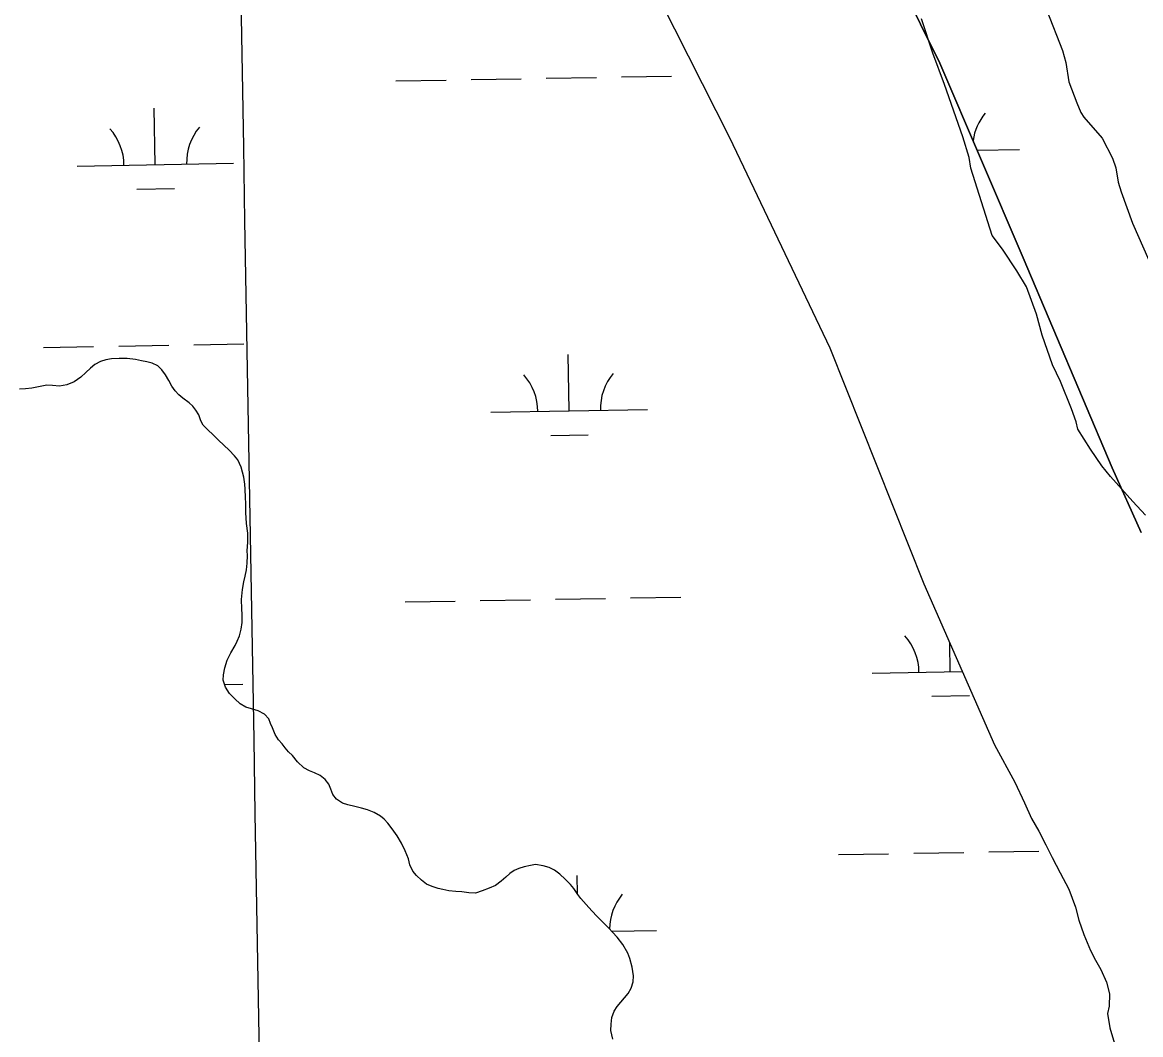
# Model space of a CAD drawing. Extents: x 3903937 to 3942190, y 260677 to 286651.
# Drawn here: x 3918627 to 3919342, y 269517 to 270163 of the extents above; entities that cross this region are included whole.
import ezdxf

# ---------------------------------------------------------------- set-up
doc = ezdxf.new("R2010")
doc.units = 0
for name, color, linetype in [('V-GRID-MAJR', 7, 'Continuous'), ('V-SITE-VEGE', 7, 'Continuous'), ('V-TOPO-SHOR', 7, 'Continuous'), ('V-WETL-SWMP', 7, 'Continuous')]:
    doc.layers.add(name, color=color, linetype=linetype)

msp = doc.modelspace()

# ---------------------------------------------------------------- linework, layer by layer
at = {"layer": 'V-GRID-MAJR'}
msp.add_spline([(3918836.554, 266203.342), (3918730.829, 272260.192), (3918625.049, 278320.127), (3918519.27, 284380.053), (3918519.216, 284383.145)], degree=3, dxfattribs=at)
at = {"layer": 'V-SITE-VEGE'}
for points in [[(3919281.645, 270170.506), (3919291.7770000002, 270144.875)], [(3919344.808, 269848.311), (3919336.654, 269857.043), (3919322.39, 269872.97000000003), (3919316.787, 269879.651), (3919309.666, 269890.426), (3919301.529, 269903.254), (3919300.526, 269907.864), (3919297.489, 269916.067), (3919290.394, 269933.49700000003), (3919285.3170000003, 269944.265), (3919278.745, 269963.232), (3919275.217, 269976.552), (3919268.634, 269993.983), (3919262.537, 270004.243), (3919253.379, 270018.1), (3919246.7600000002, 270026.829), (3919233.12, 270069.877), (3919232.125, 270076.536), (3919228.0840000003, 270089.86), (3919216.449, 270123.175), (3919208.853, 270143.167), (3919201.779, 270165.206)], [(3919291.7770000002, 270144.875), (3919293.792, 270137.18700000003), (3919295.789, 270124.897), (3919300.8510000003, 270111.569), (3919303.3850000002, 270105.414), (3919305.42, 270102.336), (3919317.139, 270088.981), (3919323.738, 270076.159), (3919325.759, 270070.009), (3919327.256, 270060.788), (3919329.2800000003, 270054.638), (3919336.362, 270034.648), (3919350.055, 270003.88300000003), (3919352.596, 269999.267), (3919357.169, 269991.57), (3919364.292, 269981.304), (3919373.963, 269967.957), (3919376.504, 269963.853), (3919382.616, 269956.15), (3919392.29, 269944.337), (3919408.574, 269921.24)]]:
    msp.add_lwpolyline(points, dxfattribs=at)
at = {"layer": 'V-TOPO-SHOR'}
for points in [[(3918889.5840000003, 270901.011), (3918928.177, 270794.978), (3918970.669, 270663.621), (3918986.575, 270611.463), (3918991.671, 270594.452), (3918994.7860000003, 270585.23), (3918998.7260000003, 270574.884), (3919001.632, 270566.38), (3919005.157, 270557.777), (3919011.563, 270546.105), (3919018.078, 270533.719), (3919038.423, 270500.662), (3919055.698, 270465.33400000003), (3919106.719, 270355.555), (3919163.934, 270236.568), (3919213.48, 270136.839), (3919266.508, 270012.601), (3919323.373, 269878.531), (3919341.906, 269837.155)], [(3919035.193, 270176.11100000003), (3919079.145, 270089.491), (3919143.092, 269955.038), (3919203.1, 269804.36), (3919248.349, 269701.534), (3919261.27, 269677.784), (3919267.377, 269664.472), (3919271.827, 269654.639), (3919276.683, 269646.451), (3919281.0270000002, 269637.74700000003), (3919285.059, 269629.66000000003), (3919290.228, 269619.934), (3919295.811, 269609.389), (3919299.96, 269598.016), (3919302.15, 269589.716), (3919305.265, 269580.494), (3919309.615, 269570.252), (3919312.8200000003, 269564.11), (3919316.125, 269558.17), (3919319.75, 269550.081), (3919321.8310000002, 269542.702), (3919321.557, 269534.69800000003), (3919320.447, 269530.078), (3919321.919, 269520.85), (3919324.936, 269510.911)]]:
    msp.add_lwpolyline(points, dxfattribs=at)
at = {"layer": 'V-WETL-SWMP'}
for p, q in [((3919035.1929441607, 270176.11097360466), (3919079.14494404, 270089.4909735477)), ((3918962.0392094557, 270127.1751651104), (3918994.03425282, 270127.73833326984)), ((3919010.0317745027, 270128.01991734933), (3919042.0268178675, 270128.58308550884)), ((3918866.0540793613, 270125.4856606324), (3918898.049122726, 270126.04882879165)), ((3918914.0466444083, 270126.33041287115), (3918946.0416877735, 270126.8935810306)), ((3918712.379034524, 270072.03085412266), (3918711.745469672, 270108.0252784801)), ((3919079.1449440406, 270089.4909735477), (3919143.0909440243, 269955.0379735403)), ((3919237.1990914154, 270081.26860535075), (3919264.2014254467, 270081.74389318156)), ((3918662.3867792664, 270071.15090387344), (3918762.3712897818, 270072.9108043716)), ((3918700.6524637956, 270056.391056), (3918724.6487463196, 270056.81343211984)), ((3918689.00646059, 269956.1695765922), (3918721.001503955, 269956.73274475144)), ((3918736.999025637, 269957.01432883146), (3918768.9940690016, 269957.57749699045)), ((3918641.013895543, 269955.324824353), (3918673.0089389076, 269955.8879925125)), ((3918976.623152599, 269914.79493660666), (3918975.9895877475, 269950.7893609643)), ((3919143.0909440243, 269955.0379735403), (3919203.0999444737, 269804.35997375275)), ((3918670.907963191, 269942.16998260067), (3918668.038963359, 269939.39098267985)), ((3918673.7229630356, 269944.4409825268), (3918670.907963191, 269942.16998260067)), ((3918677.385962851, 269946.43198243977), (3918673.7229630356, 269944.4409825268)), ((3918680.8839626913, 269947.46298236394), (3918677.385962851, 269946.43198243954)), ((3918684.3839625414, 269947.98498229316), (3918680.8839626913, 269947.46298236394)), ((3918689.352962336, 269948.2879821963), (3918684.3839625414, 269947.98498229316)), ((3918694.322962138, 269948.25098210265), (3918689.352962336, 269948.2879821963)), ((3918699.747961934, 269947.5389820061), (3918694.322962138, 269948.25098210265)), ((3918703.591961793, 269946.81998193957), (3918699.747961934, 269947.5389820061)), ((3918706.926961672, 269946.15598188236), (3918703.591961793, 269946.81998193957)), ((3918710.3189615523, 269945.3219818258), (3918706.926961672, 269946.1559818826)), ((3918714.0539614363, 269943.529981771), (3918710.3189615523, 269945.3219818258)), ((3918716.4919613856, 269941.05498174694), (3918714.0539614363, 269943.529981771)), ((3918664.774963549, 269936.2719827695), (3918660.550963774, 269933.31798287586)), ((3918668.038963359, 269939.39098267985), (3918664.774963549, 269936.2719827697)), ((3918718.8779613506, 269937.84498173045), (3918716.4919613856, 269941.05498174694)), ((3918721.038961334, 269934.12598172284), (3918718.8779613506, 269937.84498173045)), ((3918629.504965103, 269928.84398350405), (3918625.66496526, 269928.7149835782)), ((3918633.625964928, 269929.3689834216), (3918629.504965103, 269928.84398350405)), ((3918637.801964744, 269930.2329833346), (3918633.625964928, 269929.3689834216)), ((3918643.0509645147, 269931.21398322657), (3918637.801964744, 269930.2329833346)), ((3918646.834964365, 269931.1159831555), (3918643.0509645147, 269931.2139832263)), ((3918651.1869642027, 269930.5119830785), (3918646.834964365, 269931.1159831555)), ((3918655.9829639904, 269931.54798297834), (3918651.1869642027, 269930.5119830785)), ((3918660.550963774, 269933.31798287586), (3918655.9829639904, 269931.54798297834)), ((3918722.8599613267, 269930.68798171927), (3918721.038961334, 269934.12598172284)), ((3918724.961961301, 269927.5899817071), (3918722.8599613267, 269930.68798171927)), ((3918727.4009612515, 269925.0579816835), (3918724.961961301, 269927.5899817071)), ((3918730.0079611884, 269922.8659816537), (3918727.4009612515, 269925.0579816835)), ((3918733.9169610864, 269920.0009816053), (3918730.0079611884, 269922.8659816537)), ((3918736.297961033, 269917.7509815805), (3918733.9169610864, 269920.0009816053)), ((3918738.340960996, 269915.3869815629), (3918736.297961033, 269917.7509815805)), ((3918740.1599609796, 269912.4009815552), (3918738.340960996, 269915.3869815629)), ((3918926.6308973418, 269913.9149863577), (3919026.615407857, 269915.67488685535)), ((3918741.3619610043, 269908.5649815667), (3918740.1599609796, 269912.4009815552)), ((3918742.954960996, 269905.63498156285), (3918741.3619610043, 269908.5649815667)), ((3918745.846960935, 269902.76598153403), (3918742.9549609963, 269905.6349815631)), ((3918749.3049608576, 269899.50398149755), (3918745.846960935, 269902.7659815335)), ((3918752.707960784, 269896.1849814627), (3918749.3049608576, 269899.50398149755)), ((3918964.896581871, 269899.155138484), (3918988.892864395, 269899.57751460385)), ((3918756.0529607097, 269893.0359814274), (3918752.707960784, 269896.1849814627)), ((3918759.5109606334, 269889.7739813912), (3918756.0529607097, 269893.0359814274)), ((3918763.026960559, 269886.2299813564), (3918759.5109606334, 269889.7739813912)), ((3918765.0149605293, 269883.58298134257), (3918763.026960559, 269886.2299813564)), ((3918767.1789605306, 269878.9599813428), (3918765.0149605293, 269883.58298134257)), ((3918768.8999605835, 269872.52798136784), (3918767.1789605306, 269878.9599813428)), ((3918769.4829606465, 269867.95598139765), (3918768.899960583, 269872.52798136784)), ((3918769.7219606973, 269864.79398142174), (3918769.4829606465, 269867.95598139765)), ((3918770.0249607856, 269859.48598146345), (3918769.7219606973, 269864.79398142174)), ((3918770.152960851, 269855.7589814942), (3918770.0249607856, 269859.48598146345)), ((3918770.2329609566, 269849.99798154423), (3918770.152960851, 269855.7589814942)), ((3918770.5439610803, 269842.82598160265), (3918770.2329609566, 269849.99798154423)), ((3918771.4719611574, 269836.7859816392), (3918770.5439610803, 269842.82598160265)), ((3918771.5519612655, 269830.9129816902), (3918771.4719611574, 269836.7859816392)), ((3918771.0089613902, 269825.48798174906), (3918771.5519612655, 269830.9129816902)), ((3918770.984961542, 269817.52498182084), (3918771.246961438, 269822.43898177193)), ((3918771.246961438, 269822.43898177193), (3918771.00896139, 269825.48798174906)), ((3918769.718961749, 269809.2729819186), (3918770.6069616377, 269813.2869818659)), ((3918770.6069616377, 269813.2869818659), (3918770.984961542, 269817.52498182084)), ((3918768.829961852, 269805.71098196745), (3918769.718961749, 269809.2729819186)), ((3918767.406962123, 269794.4099820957), (3918768.058961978, 269800.6819820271)), ((3918768.058961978, 269800.6819820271), (3918768.829961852, 269805.71098196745)), ((3919203.0999444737, 269804.35997375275), (3919248.348944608, 269701.5339738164)), ((3918767.712962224, 269788.4239821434), (3918767.406962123, 269794.4099820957)), ((3918871.908834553, 269792.8621849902), (3918903.9038779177, 269793.4253531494)), ((3918919.9013996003, 269793.7069372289), (3918951.896442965, 269794.2701053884)), ((3918967.8939646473, 269794.55168946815), (3918999.8890080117, 269795.11485762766)), ((3919015.886529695, 269795.39644170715), (3919047.881573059, 269795.9596098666)), ((3918767.952962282, 269784.86698217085), (3918767.712962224, 269788.4239821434)), ((3918767.9169623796, 269779.7829822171), (3918767.952962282, 269784.86698217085)), ((3918767.2009624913, 269775.4309822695), (3918767.9169623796, 269779.7829822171)), ((3918764.7469627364, 269767.6839823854), (3918766.143962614, 269771.19098232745)), ((3918766.143962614, 269771.19098232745), (3918767.2009624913, 269775.4309822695)), ((3918760.6529630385, 269760.3809825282), (3918763.2889628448, 269765.0229824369)), ((3918763.2889628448, 269765.0229824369), (3918764.7469627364, 269767.6839823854)), ((3919220.0640467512, 269748.240459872), (3919219.741908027, 269766.541976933)), ((3918758.2999632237, 269755.5709826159), (3918760.6529630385, 269760.3809825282)), ((3918755.8519634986, 269746.2419827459), (3918756.7379633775, 269750.76398268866)), ((3918756.7379633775, 269750.76398268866), (3918758.2999632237, 269755.5709826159)), ((3918755.8099635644, 269742.8529827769), (3918755.8519634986, 269746.2419827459)), ((3918757.1259635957, 269738.4519827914), (3918755.8099635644, 269742.8529827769)), ((3919170.0717914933, 269747.36050962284), (3919227.736139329, 269748.3755019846)), ((3918756.638143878, 269740.08336160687), (3918768.2260449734, 269740.2873287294)), ((3918759.8539635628, 269734.3969827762), (3918757.1259635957, 269738.4519827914)), ((3918763.2569634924, 269730.9089827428), (3918759.8539635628, 269734.3969827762)), ((3918766.6579634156, 269727.7589827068), (3918763.2569634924, 269730.90898274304)), ((3918770.224963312, 269725.6839826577), (3918766.6579634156, 269727.7589827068)), ((3919208.337476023, 269732.60066174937), (3919232.3337585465, 269733.0230378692)), ((3918773.843963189, 269724.5119825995), (3918770.224963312, 269725.6839826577)), ((3918778.0849630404, 269723.39998252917), (3918773.843963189, 269724.5119825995)), ((3918782.215962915, 269721.26998247), (3918778.0849630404, 269723.39998252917)), ((3918784.883962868, 269718.1179824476), (3918782.215962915, 269721.26998247)), ((3918785.967962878, 269715.2979824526), (3918784.883962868, 269718.1179824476)), ((3918787.27896288, 269712.42298245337), (3918785.967962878, 269715.2979824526)), ((3918788.9899628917, 269708.19398245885), (3918787.27896288, 269712.42298245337)), ((3918791.14996287, 269704.75698244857), (3918788.9899628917, 269708.19398245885)), ((3918793.362962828, 269702.28098242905), (3918791.14996287, 269704.75698244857)), ((3918795.406962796, 269699.634982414), (3918793.362962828, 269702.28098242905)), ((3918797.4499627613, 269697.1579823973), (3918795.406962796, 269699.634982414)), ((3919248.348944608, 269701.5339738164), (3919261.26894454, 269677.7839737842)), ((3918800.0579627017, 269694.79598236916), (3918797.4499627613, 269697.1579823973)), ((3918803.1239626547, 269690.797982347), (3918800.0579627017, 269694.79598236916)), ((3918807.3189625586, 269686.9739823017), (3918803.1239626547, 269690.797982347)), ((3918810.884962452, 269685.0679822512), (3918807.3189625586, 269686.9739823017)), ((3918813.9969623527, 269683.7249822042), (3918810.884962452, 269685.0679822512)), ((3918817.6749622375, 269682.0459821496), (3918813.9969623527, 269683.724982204)), ((3918820.791962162, 269679.40398211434), (3918817.6749622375, 269682.0459821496)), ((3918823.118962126, 269676.41998209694), (3918820.791962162, 269679.40398211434)), ((3919261.26894454, 269677.7839737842), (3919267.375944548, 269664.4709737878)), ((3918824.5439621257, 269673.3749820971), (3918823.118962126, 269676.41998209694)), ((3918825.855962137, 269669.9919821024), (3918824.5439621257, 269673.3749820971)), ((3918828.183962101, 269667.0079820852), (3918825.855962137, 269669.9919821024)), ((3918831.978962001, 269664.25498203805), (3918828.183962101, 269667.0079820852)), ((3918835.371961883, 269663.308981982), (3918831.978962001, 269664.25498203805)), ((3918839.837961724, 269662.25398190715), (3918835.371961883, 269663.30898198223)), ((3919267.375944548, 269664.4709737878), (3919271.8269445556, 269654.6389737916)), ((3918843.9649615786, 269661.1969818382), (3918839.837961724, 269662.2539819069)), ((3918847.97996144, 269660.02698177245), (3918843.9649615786, 269661.1969818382)), ((3918852.109961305, 269658.405981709), (3918847.97996144, 269660.0269817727)), ((3918856.1289611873, 269656.1059816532), (3918852.109961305, 269658.405981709)), ((3918858.45296113, 269654.1949816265), (3918856.1289611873, 269656.1059816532)), ((3918860.8349610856, 269651.5499816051), (3918858.45296113, 269654.1949816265)), ((3918863.7309610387, 269647.89098158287), (3918860.8349610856, 269651.5499816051)), ((3919271.8269445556, 269654.6389737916), (3919276.6819445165, 269646.450973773)), ((3918866.7979609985, 269643.4979815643), (3918863.7309610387, 269647.89098158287)), ((3918869.527960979, 269638.7639815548), (3918866.7979609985, 269643.4979815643)), ((3919276.6819445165, 269646.450973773), (3919281.0259445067, 269637.74797376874)), ((3918871.862960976, 269633.9729815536), (3918869.527960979, 269638.7639815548)), ((3919281.025944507, 269637.74797376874), (3919285.059944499, 269629.6589737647)), ((3918874.029960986, 269628.8419815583), (3918871.862960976, 269633.9729815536)), ((3918874.9499610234, 269624.94798157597), (3918874.029960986, 269628.8419815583)), ((3919148.6989077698, 269631.5344301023), (3919180.6939511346, 269632.09759826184)), ((3919196.691472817, 269632.37918234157), (3919228.686516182, 269632.94235050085)), ((3919244.6840378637, 269633.2239345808), (3919276.679081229, 269633.7871027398)), ((3919285.059944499, 269629.6589737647), (3919290.2289444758, 269619.9329737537)), ((3918876.829961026, 269620.83298157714), (3918874.9499610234, 269624.94798157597)), ((3918879.2699609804, 269618.07498155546), (3918876.829961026, 269620.83298157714)), ((3918941.5549584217, 269621.375980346), (3918938.794958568, 269619.5009804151)), ((3918944.4869582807, 269622.6299802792), (3918941.5549584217, 269621.375980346)), ((3918947.871958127, 269623.6039802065), (3918944.4869582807, 269622.6299802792)), ((3918951.9909579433, 269624.5799801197), (3918947.871958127, 269623.6039802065)), ((3918955.207957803, 269625.1579800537), (3918951.9909579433, 269624.5799801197)), ((3918960.0679576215, 269624.44297996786), (3918955.207957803, 269625.1579800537)), ((3918963.969957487, 269623.27297990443), (3918960.0679576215, 269624.44297996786)), ((3918967.3649573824, 269621.6489798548), (3918963.969957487, 269623.27297990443)), ((3918970.763957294, 269619.1209798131), (3918967.3649573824, 269621.64897985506)), ((3918882.330960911, 269615.2629815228), (3918879.2699609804, 269618.07498155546)), ((3918885.6179608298, 269612.62198148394), (3918882.330960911, 269615.2629815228)), ((3918933.3359588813, 269614.50798056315), (3918929.675959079, 269611.8389806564)), ((3918936.205958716, 269617.1739804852), (3918933.3359588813, 269614.50798056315)), ((3918938.794958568, 269619.5009804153), (3918936.205958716, 269617.1739804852)), ((3918974.222957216, 269615.91497977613), (3918970.763957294, 269619.1209798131)), ((3918977.5119571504, 269612.42697974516), (3918974.222957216, 269615.91497977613)), ((3918982.052415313, 269606.3447666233), (3918981.8443429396, 269618.1658853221)), ((3919290.2289444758, 269619.9329737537), (3919295.8109444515, 269609.3879737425)), ((3918889.1249607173, 269611.11098143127), (3918885.6179608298, 269612.62198148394)), ((3918893.0279605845, 269609.88398136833), (3918889.1249607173, 269611.11098143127)), ((3918896.0239604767, 269609.21798131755), (3918893.0279605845, 269609.88398136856)), ((3918899.923960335, 269608.4429812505), (3918896.0239604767, 269609.21798131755)), ((3918904.331960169, 269607.89598117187), (3918899.923960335, 269608.4429812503)), ((3918908.116960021, 269607.685981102), (3918904.331960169, 269607.89598117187)), ((3918912.6379598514, 269607.0829810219), (3918908.116960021, 269607.685981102)), ((3918916.9309596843, 269606.81698094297), (3918912.6379598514, 269607.0829810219)), ((3918921.0479594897, 269608.3589808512), (3918916.9309596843, 269606.8169809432)), ((3918925.5029592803, 269610.014980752), (3918921.0479594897, 269608.3589808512)), ((3918929.675959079, 269611.83898065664), (3918925.5029592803, 269610.014980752)), ((3918979.6689571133, 269609.83697972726), (3918977.5119571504, 269612.42697974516)), ((3918982.2829570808, 269606.006979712), (3918979.6689571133, 269609.83697972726)), ((3919295.8109444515, 269609.3879737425), (3919299.960944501, 269598.0169737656)), ((3918984.1559570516, 269603.58597969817), (3918982.2829570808, 269606.006979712)), ((3918987.560956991, 269599.5899796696), (3918984.1559570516, 269603.58597969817)), ((3918991.0789569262, 269595.5369796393), (3918987.560956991, 269599.5899796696)), ((3918994.4819568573, 269591.9929796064), (3918991.0789569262, 269595.5369796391)), ((3918998.0549567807, 269588.50497957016), (3918994.4819568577, 269591.9929796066)), ((3919299.960944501, 269598.0169737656), (3919302.1489445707, 269589.7149737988)), ((3919001.9679566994, 269584.5109795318), (3918998.0549567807, 269588.50497957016)), ((3919302.1489445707, 269589.7149737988), (3919305.2639446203, 269580.4939738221)), ((3919004.406956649, 269581.97897950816), (3919001.9679566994, 269584.5109795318)), ((3919003.8590234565, 269582.54780561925), (3919032.4701630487, 269583.0514112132)), ((3919007.3569565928, 269578.7149794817), (3919004.406956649, 269581.97897950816)), ((3919010.9339565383, 269574.0409794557), (3919007.3569565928, 269578.7149794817)), ((3919305.2639446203, 269580.4939738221), (3919309.6139446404, 269570.25197383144)), ((3919014.1189565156, 269568.51897944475), (3919010.9339565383, 269574.0409794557)), ((3919015.487956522, 269565.2489794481), (3919014.1189565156, 269568.51897944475)), ((3919016.8659565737, 269559.6059794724), (3919015.487956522, 269565.2489794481)), ((3919309.6139446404, 269570.25197383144), (3919312.818944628, 269564.1089738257)), ((3919312.818944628, 269564.1089738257), (3919316.125944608, 269558.1709738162)), ((3919017.7919566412, 269554.07497950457), (3919016.8659565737, 269559.6059794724)), ((3919316.125944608, 269558.1709738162), (3919319.749944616, 269550.08097382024)), ((3919016.1849568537, 269546.27397960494), (3919017.468956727, 269550.2329795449)), ((3919017.468956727, 269550.2329795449), (3919017.7919566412, 269554.07497950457)), ((3919319.749944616, 269550.08097382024), (3919321.830944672, 269542.7019738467)), ((3919012.0879571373, 269539.98797973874), (3919014.278956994, 269542.8769796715)), ((3919014.278956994, 269542.8769796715), (3919016.1849568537, 269546.27397960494)), ((3919321.830944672, 269542.7019738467), (3919321.555944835, 269534.69897392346)), ((3919007.421957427, 269534.5469798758), (3919009.7259572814, 269537.38097980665)), ((3919009.7259572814, 269537.38097980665), (3919012.0879571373, 269539.98797973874)), ((3919004.0039576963, 269527.5859800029), (3919005.4569575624, 269531.5459799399)), ((3919005.4569575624, 269531.5459799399), (3919007.421957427, 269534.5469798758)), ((3919321.555944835, 269534.69897392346), (3919320.445944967, 269530.07697398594)), ((3919320.445944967, 269530.07697398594), (3919321.918945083, 269520.84897404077)), ((3919003.35995788, 269519.22498008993), (3919003.3999578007, 269523.34798005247)), ((3919003.3999578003, 269523.34798005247), (3919004.0039576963, 269527.5859800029)), ((3919321.918945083, 269520.84897404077), (3919324.9349451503, 269510.9099740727)), ((3919004.6249579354, 269513.6379801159), (3919003.35995788, 269519.22498008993))]:
    msp.add_line(p, q, dxfattribs=at)
msp.add_lwpolyline([(3919341.906, 269837.155), (3919323.3740000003, 269878.53), (3919266.509, 270012.601), (3919213.48, 270136.838), (3919163.935, 270236.568), (3919106.72, 270355.556), (3919055.698, 270465.335), (3919038.4220000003, 270500.661), (3919018.077, 270533.718), (3919011.5640000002, 270546.106), (3919005.156, 270557.777), (3919001.633, 270566.38), (3918998.7260000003, 270574.884), (3918994.7860000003, 270585.231), (3918991.671, 270594.452), (3918986.575, 270611.463), (3918970.668, 270663.621), (3918928.177, 270794.979), (3918889.585, 270901.012)], dxfattribs=at)
for centre, radius, start, end in [((3919269.4351934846, 270082.3108932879), 35.246287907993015, 140.2365777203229, 171.63018448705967), ((3918657.1362991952, 270071.53336306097), 35.24628790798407, 0.23658071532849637, 41.78023904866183), ((3918767.6050577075, 270073.4778044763), 35.246287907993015, 140.23657773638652, 181.78023606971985), ((3918921.38041727, 269914.2974455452), 35.24628790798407, 0.23658071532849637, 41.78023904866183), ((3919031.849175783, 269916.2418869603), 35.246287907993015, 140.23657773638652, 181.78023606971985), ((3919164.8213114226, 269747.7429688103), 35.24628790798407, 0.23658071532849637, 41.78023904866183), ((3919037.7039309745, 269583.61841131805), 35.246287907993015, 140.2365777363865, 179.37891837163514)]:
    msp.add_arc(centre, radius, start, end, dxfattribs=at)

doc.saveas('drawing.dxf')
